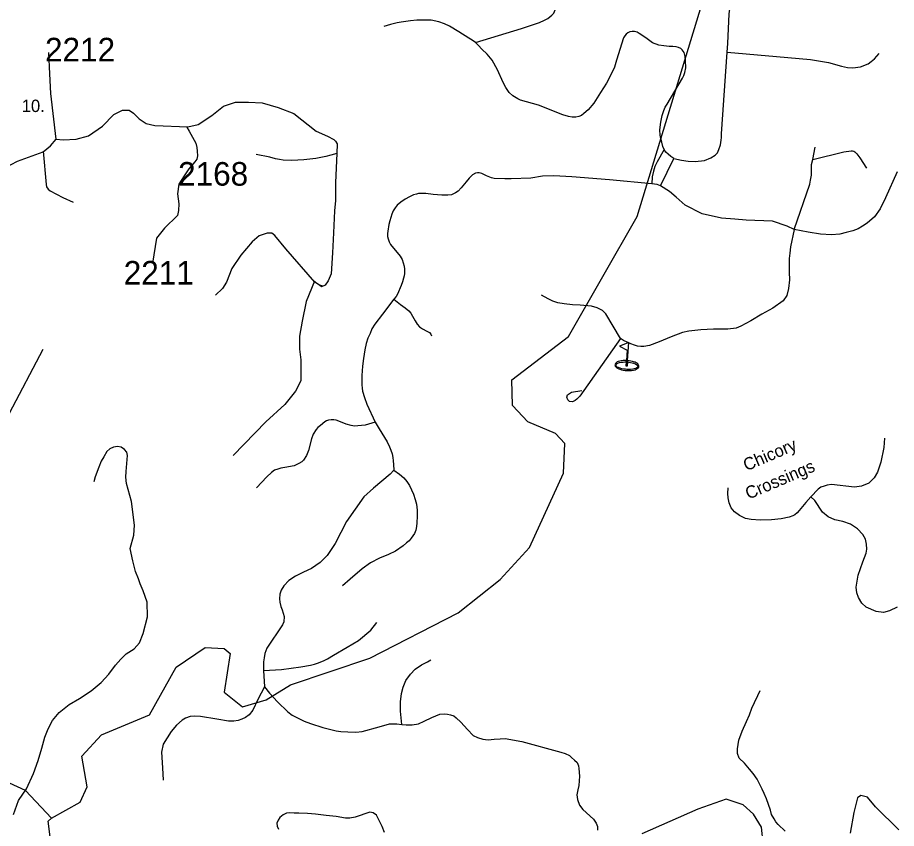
# Model space of a CAD drawing. Extents: x 884530 to 1028605, y 526725 to 653634.
# Drawn here: x 944614 to 949276, y 576177 to 580476 of the extents above; entities that cross this region are included whole.
import ezdxf

# ---------------------------------------------------------------- set-up
doc = ezdxf.new("R2010")
doc.units = 0
for name, color, linetype in [('Exist Cultural Recreational Golf Course CELL', 7, 'Continuous'), ('Exist Hydrographic Creek Single Shore', 7, 'Continuous'), ('Exist Road Non-System Type 51', 7, 'Continuous'), ('Exist Road Non-System Type 51 Label', 7, 'Continuous'), ('Exist Road Secondary Type 51 Attributed', 7, 'Continuous'), ('Exist Road Secondary Type 51 Label', 7, 'Continuous'), ('Exist Road Secondary Type 51 Number Label', 7, 'Continuous')]:
    doc.layers.add(name, color=color, linetype=linetype)

msp = doc.modelspace()

# ---------------------------------------------------------------- linework, layer by layer
at = {"layer": 'Exist Cultural Recreational Golf Course CELL'}
msp.add_lwpolyline([(947855.8, 578753), (947806.1, 578734), (947847.4, 578712.4), (947843.6, 578658), (947849.2, 578657.6), (947848.7, 578650), (947847.1, 578627.2), (947848.7, 578650), (947855.8, 578649), (947865.1, 578647.4), (947874.6, 578645.5), (947880.9, 578643.8), (947889.2, 578640.6), (947891.3, 578639.8), (947897.9, 578635.8), (947901.3, 578632.2), (947902.8, 578629.2), (947903.5, 578626.2), (947903.3, 578624.9), (947902.9, 578623.7), (947902.6, 578622.7), (947901.8, 578621.6), (947898.3, 578618.2), (947893.3, 578615.6), (947884.8, 578613.1), (947876.6, 578611.3), (947865.6, 578610.4), (947857.3, 578609.8), (947845.1, 578610), (947838.3, 578611.1), (947829.5, 578612.1), (947819.6, 578614.2), (947809.4, 578617.2), (947800.7, 578620.4), (947794.9, 578623.4), (947791.5, 578626.5), (947789.2, 578630.4), (947788.6, 578633.5), (947789.6, 578636.8), (947792, 578640), (947794.7, 578642.7), (947797.6, 578644.1), (947801.2, 578645.6), (947807.2, 578647.2), (947815.3, 578648.8), (947825.4, 578649.9), (947835.2, 578650.4), (947843.1, 578650.4), (947843.6, 578658), (947849.2, 578657.6), (947847.1, 578627.2), (947841.5, 578627.6), (947843.1, 578650.4), (947843.6, 578658), (947831.2, 578657.7), (947825.3, 578657.6), (947815.7, 578656), (947807.9, 578654.7), (947799, 578651.9), (947795.1, 578650), (947790.1, 578647.4), (947786.7, 578644.2), (947784.7, 578641.8), (947783.2, 578638.2), (947782.7, 578635.3), (947783.2, 578630.8), (947783.9, 578628.6), (947786.4, 578624.7), (947788.8, 578622.4), (947792.8, 578619.1), (947796.2, 578617.1), (947802.9, 578613.8), (947808.5, 578611.9), (947817.6, 578609), (947826, 578606.8), (947837, 578605), (947844.1, 578604.2), (947854.4, 578604.1), (947862.2, 578604.3), (947870.3, 578605.2), (947880.2, 578606.5), (947889.8, 578609), (947895.9, 578611.6), (947901.8, 578614.6), (947905, 578617.5), (947907, 578619.9), (947907.9, 578621.5), (947908.4, 578622.7), (947909, 578624.6), (947909.4, 578626.7), (947909.1, 578630.1), (947908, 578633.3), (947905.2, 578637.4), (947903.5, 578639.6), (947899.2, 578642.9), (947895.8, 578645.2), (947889.6, 578648.2), (947885.4, 578649.7), (947875.5, 578653.1), (947867.2, 578655.2), (947849.2, 578657.6)], close=True, dxfattribs=at)
at = {"layer": 'Exist Hydrographic Creek Single Shore'}
for points in [[(944793, 576231.1), (944946.1, 576316.6), (944982.3, 576397.9), (944954.8, 576559.3), (945059, 576672.1), (945313.1, 576778.5), (945455.6, 577031.6), (945609.3, 577136.8), (945709.2, 577131.5), (945741.7, 577104.6), (945709.2, 576898.5), (945806.6, 576821.1), (945932.8, 576858), (946060.8, 576937.4), (946482.8, 577079.8), (946950.2, 577319.9), (947173.2, 577495.9), (947329.4, 577666.7), (947510.4, 578060.1), (947516, 578217.5), (947468, 578271), (947320.1, 578333), (947239.7, 578419.9), (947236.4, 578554.6), (947536.3, 578784.8), (947901, 579420.7), (948336.3, 580855.9)], [(944793, 576231.1), (944656.5, 576378.2), (943663.6, 576831.4), (943542.2, 576935.5), (943264.3, 577318.5), (943070.3, 577493.1), (942841.7, 577625.6), (942742, 577651.8), (942477.7, 577862.8), (942278.1, 577916.3), (942086.9, 577857.2), (941977.2, 577857.2), (941901.3, 577896.6)], [(948107.8, 573795.1), (947609, 573837.9), (947478.5, 573916), (947091.6, 574288.1), (946971.6, 574434.9), (946949.4, 574510.8), (946757.7, 574744.4), (946163.9, 575163.3), (946089.8, 575191), (945736.5, 575106.2), (945603.7, 575118.8), (945316.6, 575252.5), (945204.2, 575372.9), (945087.9, 575621.3), (944862.6, 575845.7), (944808.3, 575965), (944775.6, 576215.1), (944793, 576231.1)]]:
    msp.add_lwpolyline(points, dxfattribs=at)
at = {"layer": 'Exist Road Non-System Type 51'}
for p, q in [((948832, 579723.2), (948844.5, 579789.9)), ((948024.1, 579583.9), (948094.4, 579729)), ((945918.9, 577014.8), (945924.5, 576927.8))]:
    msp.add_line(p, q, dxfattribs=at)
for points in [[(947042.9, 580344.8), (947286.4, 580418.8), (947381.8, 580450.1), (947408.6, 580462.3), (947426.8, 580472.3), (947447.5, 580489), (947458.2, 580500.5), (947465.8, 580518), (947491.7, 580574.5), (947500.2, 580602.9), (947503.9, 580615.7), (947513.1, 580633.3), (947527.6, 580650.1), (947555.1, 580675.3)], [(948377.4, 580292.8), (948381.5, 580338.4), (948388, 580496.6), (948392.4, 580521.4), (948398.3, 580544.1), (948411.4, 580579.1), (948420.1, 580602.4), (948427.4, 580617)], [(947042.9, 580344.8), (947025.5, 580356.2), (947007.1, 580367.7), (946954.4, 580401.3), (946904.8, 580430.3), (946878.8, 580442.5), (946847.6, 580454), (946808.5, 580463.4), (946773.6, 580463.1), (946732.3, 580463.1), (946698.7, 580459.2), (946648.4, 580452.4), (946627, 580447.8), (946591.9, 580440.2), (946556.8, 580429.5)], [(948094.4, 579729), (948079, 579739.3), (948065.1, 579751.8), (948052.7, 579762.8), (948043.9, 579776.7), (948037.3, 579793.6), (948031.3, 579815.6), (948025.5, 579834.6), (948022.5, 579853.7), (948021.1, 579881.6), (948025.5, 579921.9), (948032.2, 579957.1), (948042.6, 579984.1), (948049, 580000.9), (948059.4, 580017.7), (948141.7, 580155.4), (948147.9, 580169.6), (948153.5, 580185.3), (948159, 580209.9), (948157.3, 580248.6), (948155.7, 580270), (948149.7, 580290.6), (948138.2, 580305.1), (948131.3, 580312), (948119.1, 580318.1), (948106.9, 580321.9), (948088.9, 580322.6), (948070.2, 580322.6), (948042.1, 580325.7), (948016.1, 580329.5), (947981.7, 580342.5), (947945.8, 580368.4), (947911.1, 580392.5), (947900.8, 580398.2), (947885.6, 580402.7), (947873.4, 580402.7), (947862, 580400.5), (947851.2, 580395.9), (947842.8, 580389.1), (947835.2, 580379.1), (947828.3, 580368.4), (947791.6, 580250.1), (947779.5, 580212.8), (947758.8, 580168.5), (947738.2, 580128.7), (947705.4, 580078.5), (947670.3, 580022.7), (947640.5, 579986.8), (947618, 579967.3), (947605.4, 579957.1), (947591.7, 579952.5), (947574.2, 579948.7), (947555.8, 579948.7), (947536, 579951.7), (947506.2, 579960.1), (947377.2, 580011.2), (947281.9, 580038.8), (947268.1, 580044.8), (947241.6, 580061.8), (947221.6, 580079.9), (947203.2, 580105.1), (947189.5, 580131.8), (947158.9, 580199.7), (947130.8, 580250.1), (947104, 580282.9), (947077.3, 580308.9), (947058.3, 580328.8), (947042.9, 580344.8)], [(948094.4, 579729), (948134.8, 579720.2), (948170.7, 579714.4), (948207.3, 579712.9), (948258, 579718.9), (948292, 579732.5), (948314.7, 579746.1), (948326.1, 579758.4), (948334.1, 579776), (948342.9, 579802.4), (948345.2, 579825.8), (948347.3, 579839.8), (948348, 579859.6), (948377.4, 580292.8)], [(948377.4, 580292.8), (948639.1, 580270.8), (948819.5, 580254.7), (948914.7, 580238.5), (948985.1, 580218), (949016.7, 580211.4), (949044.5, 580209.3), (949085.5, 580214.3), (949125.9, 580231.3), (949142, 580243), (949159.6, 580258.4), (949184.6, 580285.5)], [(945511.3, 579895.2), (945523.5, 579874.3), (945560.1, 579810.5), (945565.5, 579787.4), (945567.2, 579767.8), (945567.5, 579742.7), (945564.2, 579725), (945554, 579710.8), (945521.9, 579674.8), (945498, 579636.6), (945469.4, 579593.7), (945462.3, 579541.2), (945469.4, 579488.7), (945467.1, 579452.9), (945462.3, 579426.6), (945393, 579359.8), (945351, 579306.8), (945328.7, 579173.7)], [(948043.9, 579776.7), (948005.7, 579712.2), (947994.7, 579686.5), (947986.6, 579662.3), (947980.8, 579631.5), (947977.6, 579594.8)], [(944749.3, 579767.4), (944765.1, 579590.5), (944768.1, 579578.9), (944775.4, 579566.1), (944786.9, 579558.2), (944854.3, 579522.5), (944908.4, 579497.3)], [(948832, 579723.2), (948996.9, 579763.9), (949036, 579770.4), (949042.5, 579770.4), (949049, 579768.2), (949055.5, 579763.9), (949062, 579757.4), (949066.3, 579753), (949081.5, 579733.5), (949116, 579677.1)], [(948733.5, 579352.1), (948816.9, 579592.5), (948819.2, 579614.2), (948825.6, 579640.3), (948825.6, 579655.4), (948825.6, 579696.6), (948832, 579723.2)], [(948024.1, 579583.9), (948007.1, 579590.5), (947991.8, 579593.5), (947977.6, 579594.8), (947753.6, 579616.5), (947554.5, 579632.4), (947458.2, 579636.9), (947398.7, 579634.6), (947336.8, 579625.5), (947231.4, 579620.9), (947198.2, 579620.9), (947141.5, 579623.2), (947127.3, 579626.1), (947100.4, 579636.6), (947076.6, 579649.7), (947062.6, 579653.7), (947054.3, 579653.5), (947042.7, 579651.2), (947027.8, 579641.9), (947010.1, 579625.6), (946994.2, 579604.9), (946967.7, 579573.6), (946950.2, 579556.4), (946937.2, 579546.4), (946925.9, 579541.4), (946914.8, 579536.8), (946895.4, 579534), (946864.4, 579534.5), (946818.7, 579538.8), (946778.6, 579542.7), (946768, 579543), (946756.2, 579543), (946740.7, 579542.7), (946729.3, 579540.5), (946713.9, 579535.7), (946692.8, 579526), (946670.4, 579513.7), (946646.9, 579498.1), (946628, 579481.2), (946616.6, 579468.2), (946605.6, 579450.7), (946598.7, 579434), (946587.7, 579397.8), (946583.3, 579379.4), (946577.7, 579343.6), (946576.1, 579330.7), (946576.4, 579314.7), (946579.2, 579302.9), (946584.9, 579287.1), (946592.6, 579273.3), (946643.6, 579211), (946653.6, 579192.7), (946659.2, 579175.8), (946663.6, 579158.6), (946665.9, 579142.7), (946665.9, 579119.1), (946664.7, 579106.9), (946661.8, 579094.6), (946656.5, 579074.7), (946648.8, 579055.5), (946629.5, 579009.8), (946622.3, 578997.8), (946610, 578983.9)], [(949278.7, 579658.6), (949218.2, 579520.9), (949189.6, 579462), (949158.5, 579420.5), (949121.1, 579386.3), (949095.7, 579370.5), (949072.6, 579356.9), (949044.7, 579345.7), (949008.9, 579336.3), (948974.7, 579327.5), (948931.7, 579323.5), (948872.1, 579327.5), (948807.6, 579337.8), (948733.5, 579352.1)], [(948733.5, 579352.1), (948696.1, 579369.6), (948618.6, 579396.8), (948479.4, 579401.6), (948417.9, 579407.9), (948348, 579412.6), (948245.2, 579434.8), (948154.6, 579482), (948107.6, 579524.5), (948071.7, 579553.9), (948024.1, 579583.9)], [(948733.5, 579352.1), (948714.5, 579261.4), (948709.8, 579226.8), (948706.2, 579198.8), (948706.9, 579126.5), (948707.9, 579085.2), (948703.1, 579038.9), (948693.5, 579003.3), (948675.5, 578974.4), (948619.2, 578935.8), (948562.4, 578903.1), (948502.8, 578867.5), (948450, 578839.2), (948425.7, 578829.9), (948381.4, 578823.2), (948305.3, 578824.2), (948237.8, 578820.3), (948175.3, 578812.6), (948141.6, 578806.9), (948079.9, 578783.8), (948016.4, 578756.7), (947966.3, 578737.5), (947936.4, 578731.8), (947920.2, 578731.8), (947902.3, 578733.6), (947886.8, 578739.2), (947867, 578746), (947846.6, 578755.3), (947828.6, 578763.9), (947811.2, 578774.1)], [(946188.4, 579078.8), (946145.2, 578971.4), (946123.8, 578866), (946109.5, 578787.4), (946109.5, 578717.8), (946116.7, 578660.6), (946116.5, 578616.6), (946116.5, 578550.9), (946088.8, 578494.7), (946031, 578424.9), (945930.9, 578332), (945757.6, 578153.4)], [(946235.4, 579052.2), (946216.2, 579056.9), (946200.2, 579067.4), (946188.4, 579078.8)], [(946610, 578983.9), (946549.8, 578904.3), (946509.1, 578851), (946493.8, 578825.3), (946483.6, 578801.7), (946472.2, 578775.7), (946463.6, 578747.6), (946455.9, 578714.7), (946448.2, 578668.6), (946443.3, 578628.7), (946440, 578577.9), (946439.7, 578528.3), (946441.3, 578511.6), (946444.1, 578494.9), (946453.2, 578462.1), (946466.1, 578427), (946510.5, 578330.6)], [(946610, 578983.9), (946645.4, 578954.7), (946670.2, 578937.2), (946690.1, 578920.4), (946699.7, 578909.2), (946709.3, 578893.3), (946722.1, 578867.8), (946734.1, 578850.2), (946746, 578836.6), (946761.1, 578825.4), (946785.1, 578813.4), (946798.7, 578805.5), (946805.8, 578797.5), (946809, 578789.5)], [(947811.2, 578774.1), (947733.3, 578905), (947716.9, 578923.4), (947689, 578936.9), (947658.1, 578946.5), (947598.5, 578951.3), (947557.3, 578953), (947513.9, 578957.8), (947480.1, 578963.9), (947453.5, 578972.3), (947429.1, 578985.1), (947393.1, 579003.8)], [(947811.2, 578774.1), (947595.7, 578469.6), (947581, 578453.3), (947570.9, 578445.6), (947557.3, 578438.5), (947541.6, 578441), (947532.3, 578449.4), (947527.7, 578462.6), (947530.7, 578476), (947540.9, 578482.7), (947552.3, 578490.4), (947607.7, 578499.6)], [(943229.2, 577708.8), (943279.4, 577619.4), (943293.2, 577597.2), (943308.1, 577580.5), (943339, 577558.1), (943369.3, 577545.9), (943386.2, 577542.3), (943414.6, 577543.3), (943501.8, 577575.2), (943629.5, 577644.7), (943818.4, 577745.1), (943968, 577862.6), (944323.3, 578114), (944527.7, 578264.8), (944571.4, 578378.8), (944749, 578717.3)], [(946510.5, 578330.6), (946457.6, 578315.5), (946418.8, 578310.7), (946401.7, 578310.1), (946383.2, 578312.4), (946357.1, 578320.7), (946317.4, 578335.8), (946303.8, 578341), (946290.7, 578344.1), (946276.9, 578343.6), (946263.3, 578341), (946252.7, 578337.5), (946243, 578331.8), (946220, 578314.1), (946206.5, 578303.1), (946198.1, 578291.6), (946182.6, 578267.4), (946173.4, 578241.8), (946157.1, 578180.1), (946147.3, 578154.1), (946129.8, 578129.4), (946121, 578120.6), (946105.9, 578110.9), (946081.3, 578099.5), (946031.5, 578090.7), (946010.3, 578086.3), (945994, 578081.9), (945977.2, 578075.7), (945961.3, 578064.2), (945935.8, 578041.3), (945881.2, 577983.1)], [(946510.5, 578330.6), (946531.8, 578296.3), (946573.7, 578226.5), (946586.6, 578199.7), (946594.3, 578183), (946600.4, 578162.9), (946604.1, 578143.1), (946606.6, 578125.2), (946608.2, 578107), (946609.3, 578076.9)], [(949211.9, 578246.2), (949208, 578196.2), (949193, 578119.2), (949175.4, 578066.1), (949158, 578035.9), (949129.4, 578008.1), (949090.5, 577991.5), (949052.5, 577985.9), (948931.5, 577999.9), (948908.9, 577996.3), (948892.2, 577991.5), (948874.7, 577985.9), (948860.5, 577975.6), (948822.3, 577935.2)], [(944593, 576249.8), (944618.8, 576325.2), (944661.1, 576387), (944698.5, 576467.4), (944722.8, 576537.2), (944741.9, 576602.3), (944759.3, 576660.9), (944776, 576705.2), (944799.5, 576749.3), (944833.9, 576791.4), (944887.9, 576834.3), (944942.8, 576865.5), (945004.5, 576905.6), (945056.7, 576951), (945098.6, 576993.9), (945132.6, 577042), (945161.1, 577073.7), (945190.7, 577101.6), (945231.5, 577129.2), (945260.5, 577160.8), (945280.2, 577210.9), (945302.6, 577299.1), (945300.8, 577376.6), (945280.2, 577436), (945264.4, 577473), (945255.1, 577499.3), (945239.1, 577539.5), (945224.9, 577595.4), (945211.7, 577661.2), (945230.1, 577731.1), (945234, 577784.1), (945218.2, 577910.2), (945192, 578005), (945188, 578039.3), (945189.8, 578069.7), (945195, 578133.6), (945197.2, 578153.8), (945193.2, 578171), (945181.3, 578185.5), (945164.2, 578198.6), (945143.2, 578202.6), (945122.2, 578198.6), (945102.4, 578189.4), (945086.6, 578176.2), (945070.8, 578147.3), (945056.5, 578123.4), (945044.5, 578092), (945026.2, 578040.5), (945018.2, 578015.3)], [(946609.3, 578076.9), (946589.6, 578054.7), (946501.1, 577981.1), (946450.6, 577934.4), (946359.1, 577803.4), (946298.9, 577687.9), (946255.6, 577624.7), (946218.6, 577586.8), (946173.5, 577555.7), (946129.9, 577535.2), (946087.8, 577514.5), (946053.4, 577492.1), (946026.2, 577463.7), (946012.9, 577440.5), (946005.1, 577418.9), (946002.6, 577394.9), (946004.3, 577376.8), (946010.3, 577352.7), (946018, 577335.5), (946028.4, 577300.2), (946025.8, 577272.6), (946019.8, 577256.3), (945936.7, 577133.1), (945925.4, 577103.9), (945921.7, 577081.8), (945918.9, 577059.7), (945917.5, 577042.6), (945918.9, 577014.8)], [(946609.3, 578076.9), (946639.2, 578055.6), (946661.9, 578036.5), (946678.6, 578016.4), (946692, 577995.6), (946703.2, 577972.4), (946713.6, 577949.4), (946723.3, 577920.2), (946729.7, 577895.3), (946733.4, 577864), (946733.7, 577833.1), (946732.3, 577797.5), (946730.4, 577778.3), (946725.5, 577757.5), (946718.5, 577741), (946711, 577728.8), (946701.8, 577715.3), (946690.2, 577702.3), (946677.1, 577690.8), (946658.5, 577674.3), (946618.2, 577647.5), (946580.9, 577629.4), (946534.1, 577609.5), (946486, 577584.1), (946441.2, 577553.7), (946377.7, 577498.5), (946337.8, 577463.4)], [(948822.3, 577935.2), (948795.5, 577904.2), (948760.5, 577862.2), (948748.2, 577849.9), (948735.9, 577839.9), (948725.8, 577834.8), (948705.8, 577827.2), (948663.7, 577817.8), (948613, 577812.2), (948552.6, 577810.6), (948505, 577814.6), (948474.2, 577820.9), (948443.2, 577835.2), (948416.2, 577855.8), (948398.8, 577877.3), (948387.6, 577903.4), (948382.9, 577928.8), (948381.3, 577953.4), (948382.9, 577981.9)], [(949279.3, 577349.4), (949239.7, 577330.9), (949206.3, 577322.2), (949167.5, 577327.3), (949114.5, 577349.5), (949092.2, 577371.8), (949074.9, 577401.5), (949064.9, 577425.1), (949062.4, 577456.1), (949072.3, 577519.3), (949096.8, 577589.9), (949114.5, 577635.9), (949118.2, 577656.9), (949117.6, 577684.4), (949112, 577709.8), (949096.9, 577736), (949068.4, 577764.5), (949031.9, 577789.9), (948991.4, 577805), (948949.4, 577813.8), (948912.9, 577828.1), (948882.7, 577853.4), (948843, 577915.3), (948822.3, 577935.2)], [(945918.9, 577014.8), (946013, 577019.7), (946116.5, 577033.5), (946167.6, 577042.9), (946189.2, 577047.6), (946205.4, 577053.1), (946218.8, 577058.4), (946240.5, 577067.5), (946258.2, 577076.7), (946289.7, 577094.6), (946362.5, 577138.1), (946423.1, 577173.8), (946488.5, 577227.3), (946518.7, 577268)], [(946652.8, 576727.9), (946645.9, 576798.5), (946644.6, 576848.1), (946649.6, 576891.2), (946659.4, 576925.7), (946673, 576960.2), (946697.6, 576994.7), (946723.5, 577020.6), (946756.7, 577043.9), (946787.5, 577060), (946806, 577069.8)], [(945924.5, 576927.8), (945889, 576860), (945862.1, 576803.7), (945841.7, 576779.6), (945823.3, 576765.1), (945802.6, 576755.1), (945783.4, 576748.7), (945761.2, 576745.9), (945733.4, 576745.9), (945670.6, 576755.1), (945583.6, 576770.1), (945550.8, 576771.5), (945528.7, 576770.1), (945504.5, 576761.6), (945486.6, 576750.8), (945457.3, 576724.4), (945428.1, 576690.9), (945386.2, 576623.3), (945377.1, 576581.5), (945383.1, 576498.2), (945386.5, 576433.1)], [(945924.5, 576927.8), (945951, 576893.5), (945993, 576847.8), (946048, 576795.1), (946070, 576777.9), (946097.9, 576763.7), (946134.2, 576745.1), (946167.6, 576732.4), (946233.4, 576710.9), (946274.8, 576700.9), (946303.3, 576693.8), (946328.3, 576690.9), (946366, 576688.1), (946407.4, 576686.6), (946441, 576690.2), (946532.2, 576715.9), (946587.2, 576730.9), (946626.3, 576730.9), (946652.8, 576727.9)], [(948686, 576162.7), (948648.8, 576198.2), (948635.8, 576211.3), (948626.2, 576226.7), (948613.5, 576250.5), (948606.8, 576273.9), (948596.8, 576304.1), (948586.7, 576334.3), (948573.3, 576361.1), (948563.1, 576384.5), (948549.3, 576412.5), (948537.2, 576438.4), (948515.7, 576468.7), (948495.8, 576491.2), (948468.9, 576523.2), (948442.2, 576549.9), (948432.6, 576574.2), (948432.6, 576598.4), (948440.4, 576644.2), (948457.7, 576691.8), (948479.5, 576743.2), (948496.6, 576779), (948509.5, 576813.6), (948523, 576843.8), (948539.8, 576880.6), (948552, 576908.7)], [(946652.8, 576727.9), (946675, 576725.4), (946706.3, 576725.2), (946739.8, 576731.5), (946770.5, 576744.5), (946811.1, 576764.4), (946833.2, 576773), (946853.9, 576783), (946876.8, 576784.4), (946894.5, 576782.2), (946911, 576778.6), (946927.3, 576773), (946940.3, 576762.9), (946965.2, 576740.1), (947000.1, 576701.6), (947030.8, 576669.5), (947052.9, 576659.6), (947081.4, 576650.2), (947109.2, 576646.7), (947142, 576649.6), (947173.4, 576652.4), (947200.6, 576653.8), (947289, 576636.8), (947495.8, 576581.8), (947517.8, 576574.3), (947540.9, 576562.6), (947552.2, 576552.6), (947568.6, 576539), (947581.5, 576526.9), (947590, 576507.6), (947591.6, 576493.7), (947595, 576453.4), (947590.7, 576404.2), (947586.5, 576380.7), (947580.3, 576354.9), (947583.6, 576330.8), (947594.3, 576300.1), (947611.4, 576276.5), (947668.8, 576225.2), (947683.5, 576205.2), (947689.1, 576186.7), (947689.8, 576168.1)], [(946559.9, 576155.4), (946546.9, 576186.5), (946517.8, 576247.5), (946500.1, 576259), (946482.3, 576263.6), (946404.3, 576236.7), (946376.7, 576231.4), (946352.8, 576231.4), (946303.8, 576239.8), (946250, 576245.9), (946194, 576252.1), (946151, 576255.9), (946105.8, 576256.7), (946080.5, 576258.2), (946056, 576259.8), (946039.8, 576256.7), (946022.1, 576248.2), (946005.3, 576233.7), (945996.1, 576219.9), (945989.9, 576203.7), (945990.8, 576189.2), (945997.6, 576173.1)]]:
    msp.add_lwpolyline(points, dxfattribs=at)
at = {"layer": 'Exist Road Secondary Type 51 Attributed'}
for points in [[(944818, 579831.1), (944790.2, 580073.3), (944785.1, 580177.7), (944780.1, 580291.7)], [(944818, 579831.1), (944856, 579828.7), (944924.4, 579831.1), (944990.2, 579850.1), (945063.6, 579899.9), (945124.4, 579961.7), (945169.9, 579985.4), (945205.4, 579985.4), (945228.2, 579968.8), (945258.6, 579940.3), (945296.5, 579914.2), (945342.1, 579904.7), (945516.8, 579897.6), (945572.5, 579909.4), (945643.4, 579956.9), (945706.7, 580006.8), (945770, 580028.2), (945839, 580028.4), (945911.7, 580023.4), (945996.7, 580000), (946078.4, 579967.7), (946198.1, 579874.6), (946257, 579848), (946291.2, 579829.1), (946300.6, 579821.8), (946308.3, 579806.3), (946306.5, 579755.1)], [(943719.3, 579567.6), (943830.7, 579541.4), (943975, 579503.5), (944048.4, 579479.7), (944096.5, 579482.1), (944144.6, 579494), (944195.2, 579531.9), (944243.3, 579586.5), (944276.3, 579619.8), (944329.4, 579629.3), (944397.8, 579636.4), (944483.9, 579653), (944547.1, 579679.1), (944613, 579714.8), (944691.5, 579743.2), (944749.7, 579764.6), (944787.7, 579795.5), (944818, 579831.1)], [(946306.5, 579755.1), (946301, 579602.3), (946299.5, 579506.8), (946295, 579451.2), (946289.3, 579335.3), (946283.6, 579229), (946277.9, 579117), (946261.1, 579079.9), (946245.1, 579056.7), (946226.2, 579048.5), (946214.6, 579056.7), (946189.8, 579073.1), (946037.2, 579250.4), (945978.7, 579320.8), (945962, 579333.9), (945937, 579333.9), (945895.2, 579318.2), (945859, 579286.9), (945797.8, 579216.4), (945750.5, 579145.9), (945722.6, 579072.8), (945700.3, 579038.9), (945664.2, 579005)], [(946306.5, 579755.1), (946276.1, 579746.2), (946248.5, 579739), (946196, 579728.5), (946132.8, 579722.5), (946069.3, 579718.1), (946022.4, 579719.5), (946003.1, 579722.9), (945981.5, 579726.8), (945952.2, 579736.6), (945880.3, 579750.3)], [(948569.2, 576097.9), (948560.6, 576183.2), (948517.4, 576251.6), (948462.7, 576301.7), (948371.6, 576331.3), (948221.4, 576278.9), (947924.7, 576147)], [(949289.2, 576169.6), (949164, 576290.3), (949123, 576342.7), (949086.6, 576351.8), (949068.3, 576338.2), (949050.1, 576260.7), (949029.6, 576151.3)]]:
    msp.add_lwpolyline(points, dxfattribs=at)

# ---------------------------------------------------------------- texts
at = {"layer": 'Exist Road Non-System Type 51 Label'}
for s, p in [('Chicory', (948479.9, 578070.1)), ('Crossings', (948491.1, 577919.8))]:
    msp.add_text(s, height=65.62, rotation=23.2054, dxfattribs=at).set_placement(p)
at = {"layer": 'Exist Road Secondary Type 51 Label'}
msp.add_text('10.', height=65.62, dxfattribs=at).set_placement((944636.2, 579975.5))
at = {"layer": 'Exist Road Secondary Type 51 Number Label'}
for s, p in [('2212', (944759.4, 580244)), ('2168', (945465.3, 579585.1)), ('2211', (945176.9, 579060.5))]:
    msp.add_text(s, height=125, dxfattribs=at).set_placement(p)

doc.saveas('drawing.dxf')
